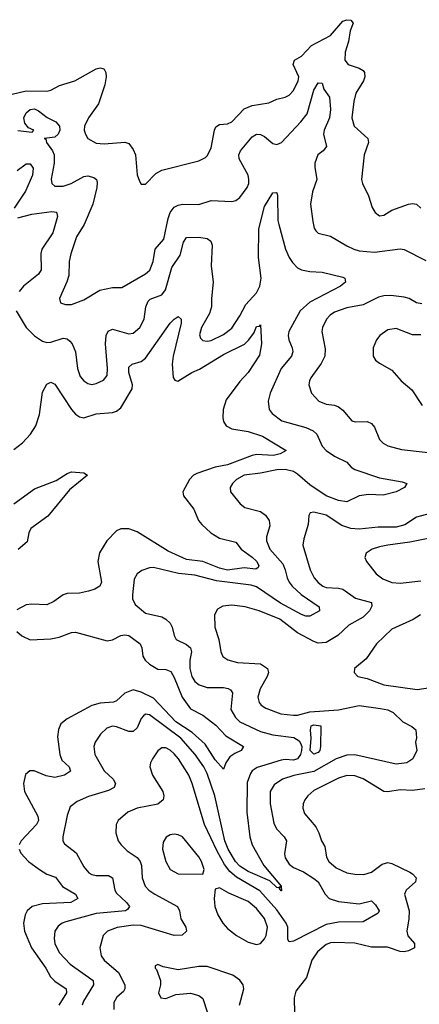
# Model space of a CAD drawing. Header units: inches. Extents: x 1843162 to 1959474, y 907081 to 1016326.
# Tile 459 of 656: x 1894279 to 1896223, y 984234 to 989028. Entities that reach past the tile are written whole.
import ezdxf

# ---------------------------------------------------------------- set-up
doc = ezdxf.new("R2010")
doc.units = ezdxf.units.IN
doc.header["$MEASUREMENT"] = 0
doc.layers.add('B8998', color=7, linetype='Continuous')

msp = doc.modelspace()

# ---------------------------------------------------------------- linework, layer by layer
at = {"layer": 'B8998', "color": 5}
for points, elevation in [([(1894178, 988650), (1894310, 988680.7), (1894410, 988679.1), (1894430, 988684.1), (1894472.5, 988707.5), (1894546.9, 988730), (1894650, 988787.8), (1894670, 988793), (1894682.8, 988790), (1894690, 988786.7), (1894697.7, 988770), (1894699.5, 988750), (1894693, 988710), (1894661.6, 988618.4), (1894614, 988550), (1894594, 988510), (1894592.4, 988490), (1894598.3, 988470), (1894610.4, 988450), (1894650, 988426.5), (1894690, 988422.8), (1894790, 988432), (1894810, 988424.2), (1894830, 988396.4), (1894842, 988370), (1894850, 988272), (1894861.3, 988241.3), (1894870, 988226.8), (1894890, 988227.3), (1894941.5, 988278.5), (1894970, 988295.8), (1895150, 988340.3), (1895182.5, 988357.5), (1895192.9, 988367.1), (1895210, 988403.8), (1895225.6, 988490), (1895233.1, 988506.9), (1895250, 988518.2), (1895290, 988521.5), (1895310, 988530.2), (1895370, 988593.9), (1895410, 988610.1), (1895490, 988622.3), (1895530, 988641.3), (1895570, 988650.2), (1895590, 988659.7), (1895610, 988682.4), (1895634, 988730), (1895636.2, 988750), (1895609.9, 988810), (1895616.4, 988830), (1895650, 988850.1), (1895697.8, 988902.2), (1895790, 988951.2), (1895850, 989020.1), (1895870, 989027.7), (1895890, 989025.7), (1895900.7, 989010), (1895886.4, 988973.6), (1895877.8, 988922.2), (1895862.5, 988870), (1895861.2, 988830), (1895877.1, 988810), (1895930, 988791.8), (1895950, 988779.7), (1895956.6, 988770), (1895958.6, 988750), (1895951.2, 988730), (1895914.8, 988670), (1895904.4, 988630), (1895894.9, 988550), (1895905.2, 988510), (1895972.1, 988450), (1895976.3, 988430), (1895954.9, 988370), (1895942, 988250), (1895946.4, 988230), (1895976.1, 988170), (1895993.4, 988113.4), (1896008.4, 988088.4), (1896030, 988072.7), (1896050, 988075.8), (1896090, 988100.2), (1896170, 988129.2), (1896190, 988132.9), (1896209.3, 988129.3), (1896230, 988110.3)], 580), ([(1894270, 988487.8), (1894339.2, 988480.8), (1894347.3, 988490), (1894322, 988502), (1894303.6, 988523.6), (1894298.8, 988550), (1894310, 988574), (1894330, 988590.1), (1894350, 988593), (1894370, 988584.4), (1894412, 988552), (1894454, 988530), (1894472.7, 988510), (1894473.2, 988490), (1894466.3, 988470), (1894450, 988456.4), (1894397.3, 988450), (1894406.2, 988446.2), (1894408.3, 988430), (1894437.8, 988390), (1894445.8, 988370), (1894445.5, 988330), (1894431.3, 988251.3), (1894435.6, 988230), (1894450, 988217.3), (1894490, 988216.6), (1894528.2, 988230), (1894590, 988263.8), (1894610, 988267.1), (1894639.4, 988259.4), (1894651.7, 988250), (1894655.1, 988235.1), (1894654.2, 988210), (1894634.8, 988130), (1894591.8, 988030), (1894555.5, 987970), (1894528, 987888), (1894518.5, 987850), (1894517.6, 987782.4), (1894508.7, 987751.3), (1894472.7, 987670), (1894477.3, 987650), (1894500.9, 987640.9), (1894530, 987640.9), (1894590, 987664.2), (1894668.4, 987711.6), (1894730, 987724.5), (1894776.1, 987723.9), (1894889.9, 987790.1), (1894911.1, 987808.9), (1894928.2, 987850), (1894938.5, 987910), (1894980, 987960), (1895000.7, 988059.3), (1895011.2, 988088.8), (1895030, 988115), (1895050, 988125.5), (1895070, 988129.4), (1895150, 988128.2), (1895210, 988147.6), (1895310, 988142.8), (1895330, 988147.4), (1895350, 988161.7), (1895385.8, 988210), (1895393.4, 988230), (1895394.1, 988250), (1895389.9, 988270), (1895347, 988350), (1895344, 988370), (1895352.1, 988390), (1895410, 988457.7), (1895430, 988470.2), (1895450, 988469), (1895470, 988459.6), (1895510, 988424.9), (1895530, 988420.2), (1895552.4, 988430), (1895645.9, 988530), (1895676.5, 988570), (1895710, 988684.9), (1895730, 988720.4), (1895750, 988718.8), (1895759, 988690), (1895786.5, 988650), (1895790.6, 988590.6), (1895785.9, 988550), (1895760.6, 988490), (1895756.8, 988470), (1895771.2, 988410), (1895754.9, 988390), (1895729.6, 988370.4), (1895714.8, 988330), (1895714.1, 988310), (1895724.3, 988250), (1895703.2, 988190), (1895693.6, 988130), (1895704.9, 988044.9), (1895712, 988012), (1895719.4, 987999.4), (1895730, 987988.8), (1895790, 987974.2), (1895870, 987927.6), (1895904.9, 987910), (1895930, 987903.2), (1896004.6, 987895.4), (1896130, 987912.1), (1896150, 987909.1), (1896255.3, 987855.3)], 560), ([(1894265.8, 988294.2), (1894310, 988325.2), (1894330, 988326.2), (1894344.1, 988304.1), (1894340.8, 988270), (1894306.6, 988193.4), (1894252, 988110)], 540), ([(1894261.8, 987610), (1894309.6, 987529.6), (1894350, 987489.3), (1894390, 987462), (1894410, 987456.1), (1894430, 987458.6), (1894490, 987477.5), (1894510, 987473.8), (1894523, 987463), (1894534.6, 987450), (1894550.6, 987410.6), (1894559.8, 987330), (1894573.2, 987290), (1894590, 987269.1), (1894610, 987256.9), (1894630, 987252.4), (1894650, 987256.2), (1894686.9, 987273.1), (1894703.7, 987296.3), (1894706, 987330), (1894695.3, 987450), (1894699.9, 987490), (1894709.3, 987510.7), (1894730, 987520.7), (1894810, 987498), (1894830, 987502.2), (1894863.1, 987530), (1894884.5, 987570), (1894891.8, 987630), (1894903.2, 987656.8), (1894913.4, 987666.6), (1894970, 987688.6), (1894987.4, 987712.6), (1895018.9, 987821.1), (1895058.9, 987881.1), (1895075.4, 987944.6), (1895090, 987967.6), (1895150, 987968.6), (1895190, 987962.8), (1895208.8, 987950), (1895215, 987930), (1895209.5, 987830), (1895220.1, 987750), (1895211.3, 987670), (1895211.8, 987630), (1895202.4, 987597.6), (1895163.8, 987530), (1895154, 987494), (1895157.8, 987477.8), (1895170, 987465.5), (1895190, 987462.2), (1895210, 987466), (1895270, 987495), (1895310, 987526.6), (1895350, 987585.6), (1895378.9, 987641.1), (1895430, 987697.4), (1895447.7, 987730), (1895454, 987770), (1895440.5, 987870), (1895442.6, 988010), (1895470, 988117.6), (1895510, 988184.9), (1895526, 988186), (1895530, 988184.7), (1895532.9, 988170), (1895534.7, 988050), (1895539.3, 988030), (1895572.1, 987910), (1895589.4, 987870), (1895605.7, 987845.7), (1895630, 987819.7), (1895649.6, 987809.6), (1895690, 987802), (1895750, 987799.3), (1895850, 987775), (1895860.4, 987770), (1895864.2, 987750), (1895839.5, 987730), (1895690, 987651.9), (1895642.5, 987610), (1895587.9, 987510), (1895584.8, 987490), (1895587.7, 987470), (1895604.7, 987430), (1895608.3, 987410), (1895600.6, 987390), (1895550, 987329.8), (1895496.5, 987210), (1895487.6, 987170), (1895492.6, 987130), (1895506.5, 987110), (1895554.6, 987074.6), (1895670, 987041.7), (1895706.2, 987026.2), (1895723.5, 987010), (1895750.8, 986950.8), (1895770, 986930.2), (1895810, 986903.2), (1895870, 986874.3), (1895891.7, 986850), (1895910, 986837.8), (1896030, 986797.2), (1896138.7, 986778.7), (1896161.6, 986770), (1896151.5, 986750), (1896110, 986728.7), (1896046.8, 986713.2), (1895976.4, 986716.4), (1895930.6, 986710), (1895870, 986681), (1895830, 986686.3), (1895770, 986709.1), (1895690, 986764.1), (1895630, 986816), (1895610, 986828), (1895570, 986838.1), (1895530, 986836.6), (1895450, 986820.2), (1895370, 986810.6), (1895333.1, 986790), (1895313.8, 986770), (1895302.7, 986750), (1895303.6, 986730), (1895350.9, 986670.9), (1895373.4, 986653.4), (1895450, 986632.8), (1895474.9, 986614.9), (1895492.8, 986590), (1895496, 986564), (1895479.3, 986510), (1895479, 986490), (1895495.7, 986450), (1895558.1, 986378.1), (1895570.6, 986350), (1895580.4, 986310), (1895589.1, 986290), (1895605, 986270), (1895648.7, 986228.7), (1895735.2, 986170), (1895736.5, 986150), (1895690, 986124.1), (1895670, 986123.4), (1895650, 986131.3), (1895547.8, 986187.8), (1895430, 986266.6), (1895405, 986275), (1895236.2, 986296.2), (1895130, 986323.4), (1895051.6, 986331.6), (1894930, 986360.7), (1894910, 986359.8), (1894873.5, 986346.5), (1894850.2, 986329.8), (1894835.8, 986304.2), (1894827.2, 986227.2), (1894828.2, 986208.2), (1894840.2, 986180.2), (1894890, 986138.8), (1894970, 986120.2), (1894989.5, 986109.5), (1895010.1, 986090.1), (1895021.2, 986070), (1895029.4, 986029.4), (1895039.5, 986010), (1895090, 985986.3), (1895109.3, 985970), (1895114.2, 985950), (1895106.8, 985910), (1895106.5, 985870), (1895116, 985830), (1895130, 985806.3), (1895151.7, 985790), (1895190, 985776.4), (1895270, 985776.3), (1895292.6, 985772.6), (1895304.7, 985764.7), (1895313.4, 985750), (1895305.3, 985670), (1895328, 985630), (1895350.2, 985610), (1895450, 985562.2), (1895510, 985546.8), (1895613.1, 985533.1), (1895637.6, 985517.6), (1895645.6, 985505.6), (1895652, 985490), (1895650.4, 985470), (1895645, 985450), (1895630, 985429.9), (1895610, 985422.6), (1895570, 985427), (1895550, 985423.4), (1895433.5, 985386.5), (1895410, 985370.6), (1895401.4, 985358.6), (1895386.1, 985313.9), (1895383.4, 985170), (1895398.6, 985050), (1895409.5, 985010), (1895467.1, 984910), (1895550.2, 984810), (1895552.9, 984787.1), (1895550, 984786.3), (1895542, 984798), (1895547.3, 984807.3), (1895539.2, 984800.8), (1895530, 984802.7), (1895495.5, 984835.5), (1895390, 984881.6), (1895350, 984907.2), (1895329.1, 984929.1), (1895292.8, 984990), (1895276, 985030), (1895228.2, 985250), (1895190, 985358.5), (1895174.1, 985390), (1895132.7, 985450), (1895061.8, 985530), (1894910, 985643.9), (1894890, 985646.6), (1894880.6, 985639.4), (1894870, 985626.3), (1894850, 985579.7), (1894830, 985561.8), (1894810, 985562), (1894750, 985585.7), (1894730, 985588.9), (1894701.8, 985578.2), (1894672.4, 985550), (1894645.8, 985510), (1894639.7, 985490), (1894643.5, 985450), (1894690, 985371.2), (1894732.7, 985330), (1894744.1, 985310), (1894738, 985290), (1894710, 985274.7), (1894614.1, 985245.9), (1894557.8, 985222.2), (1894524.6, 985195.4), (1894510, 985154), (1894489.1, 985050), (1894488.9, 985030), (1894496.3, 985016.3), (1894552.6, 984972.6), (1894590, 984903.1), (1894615, 984875), (1894630, 984865.8), (1894650, 984861.4), (1894710, 984862.3), (1894730, 984850.2), (1894741.9, 984790), (1894750, 984775.3), (1894797.8, 984730), (1894812.4, 984710), (1894803.5, 984696.5), (1894793, 984690), (1894650, 984675.9), (1894503.3, 984636.7), (1894485.7, 984630), (1894465.3, 984614.7), (1894450.2, 984589.8), (1894445.7, 984554.3), (1894448.8, 984530), (1894470, 984487.1), (1894524.2, 984430), (1894635.9, 984350), (1894638.3, 984330), (1894588.5, 984250), (1894583.1, 984230)], 540), ([(1894270, 988063.5), (1894338.4, 988081.6), (1894434.4, 988094.4), (1894457, 988090), (1894462, 988070), (1894440.1, 987990), (1894386.7, 987910), (1894381.4, 987890), (1894382.3, 987810), (1894370, 987789), (1894296.9, 987730), (1894276.2, 987703.8)], 540), ([(1896235.1, 987644.9), (1896210, 987648.5), (1896173, 987670), (1896150, 987676.8), (1896084.6, 987684.6), (1896050, 987683.4), (1896023.7, 987676.3), (1895950, 987639.5), (1895870, 987624.9), (1895810, 987604.2), (1895789.3, 987590), (1895772.1, 987570), (1895752.3, 987530), (1895749.3, 987510), (1895764.8, 987424.8), (1895763.8, 987390), (1895746, 987354), (1895695.8, 987284.2), (1895688.4, 987270), (1895685.6, 987250), (1895698.5, 987210), (1895734.4, 987170), (1895770, 987155.9), (1895810, 987151), (1895830, 987142.9), (1895850, 987126.7), (1895895.4, 987075.4), (1895910.2, 987070.2), (1895970, 987071.1), (1895990, 987062.6), (1896004.8, 987044.8), (1896030, 986983.8), (1896046.5, 986966.5), (1896070, 986952.8), (1896135.8, 986935.8), (1896410, 986904)], 560), ([(1894250, 986935.4), (1894292.8, 986967.2), (1894330.8, 987009.2), (1894356.7, 987050), (1894374.7, 987105.3), (1894390, 987213.7), (1894410, 987253.6), (1894430, 987262.8), (1894450, 987253.6), (1894530, 987129.4), (1894550, 987107.2), (1894570, 987093.9), (1894590, 987090.1), (1894650, 987109.5), (1894730, 987115), (1894750, 987121.6), (1894770, 987138), (1894825.2, 987230), (1894827.2, 987250), (1894809.4, 987310), (1894810, 987336.4), (1894825.1, 987350), (1894870, 987363.7), (1894890, 987379.8), (1895009.9, 987550.1), (1895030, 987570.3), (1895050, 987582.4), (1895063.8, 987570), (1895064, 987550), (1895025, 987390), (1895020.6, 987350), (1895026, 987286), (1895033.4, 987273.4), (1895048.4, 987268.4), (1895116, 987310), (1895153.8, 987326.2), (1895270, 987397.9), (1895371.6, 987448.4), (1895392.6, 987467.4), (1895417.9, 987502.1), (1895430, 987533.4), (1895444.7, 987535.3), (1895450, 987542), (1895455.4, 987450), (1895445.9, 987394.1), (1895390.2, 987310), (1895350, 987266.4), (1895283.3, 987176.6), (1895269.3, 987130), (1895266.7, 987090), (1895270, 987071), (1895283.6, 987050), (1895310, 987035.4), (1895390, 987023.6), (1895460.4, 987000.4), (1895574.4, 986930), (1895545.9, 986914.1), (1895513.2, 986906.8), (1895430, 986910.7), (1895410, 986906.4), (1895290, 986861), (1895230, 986848.6), (1895141.1, 986818.9), (1895123.6, 986810), (1895105.5, 986790), (1895072.9, 986730), (1895075.6, 986710), (1895125.5, 986645.5), (1895148.5, 986590), (1895164.5, 986570), (1895208.5, 986530), (1895250, 986504.1), (1895330, 986483.6), (1895355.9, 986450), (1895410, 986411.3), (1895430, 986391.5), (1895441.8, 986370), (1895439.3, 986360.7), (1895427.2, 986352.8), (1895370, 986358.5), (1895290, 986348), (1895250, 986356.9), (1895170, 986390.9), (1895090, 986399.1), (1895001.2, 986441.2), (1894850, 986533.8), (1894810, 986548.7), (1894771.4, 986548.6), (1894750, 986538.7), (1894702, 986490), (1894667.5, 986432.5), (1894658.9, 986390), (1894677.1, 986290), (1894667.7, 986270), (1894644.3, 986255.7), (1894614, 986245.9), (1894570, 986236.5), (1894510, 986233.6), (1894490, 986228.2), (1894445.3, 986194.7), (1894410, 986179.9), (1894338, 986182), (1894310, 986178.6), (1894265, 986155)], 520), ([(1896230, 987493.6), (1896190, 987493.3), (1896110, 987524.4), (1896070, 987518), (1896030.5, 987490), (1896014.9, 987470), (1895998.4, 987430), (1895998.4, 987390), (1896010, 987370.7), (1896030, 987355.5), (1896090, 987321.6), (1896134.9, 987270), (1896186.3, 987226.3), (1896236.4, 987150)], 580), ([(1894249.9, 986670.1), (1894350, 986744.2), (1894455.7, 986784.3), (1894510, 986818.7), (1894530, 986826), (1894590, 986821.3), (1894607.7, 986810), (1894520.4, 986739.6), (1894416, 986610), (1894333.2, 986550), (1894322.8, 986530), (1894314.7, 986485.3), (1894271.5, 986448.5)], 480), ([(1896276.4, 986623.6), (1896210, 986605.4), (1896152.1, 986567.9), (1896110, 986557.7), (1896022.8, 986557.2), (1895930, 986546.8), (1895890, 986550.8), (1895845.6, 986565.6), (1895770, 986615.6), (1895710.3, 986629.7), (1895692.5, 986627.5), (1895685.5, 986614.5), (1895682.4, 986570), (1895660.3, 986499.7), (1895655.6, 986470), (1895691.8, 986350), (1895711, 986310), (1895730, 986287.7), (1895753.4, 986270), (1895770, 986263.5), (1895830, 986260.5), (1895850, 986255.3), (1895911.8, 986211.8), (1895990.4, 986190), (1895992.7, 986172.8), (1895980.1, 986150), (1895950, 986118.9), (1895879.2, 986080.8), (1895825.8, 986030), (1895770, 985996.5), (1895730, 985992.8), (1895710, 986000.9), (1895630, 986043.4), (1895544.2, 986110), (1895443.6, 986150), (1895376, 986170), (1895310, 986177.8), (1895267.7, 986172.3), (1895241.6, 986158.4), (1895226.3, 986130), (1895228.2, 986070), (1895247.3, 986010), (1895256.9, 985950), (1895267.6, 985927.6), (1895291.8, 985911.8), (1895338, 985898), (1895450, 985891.9), (1895484.2, 985870), (1895489.4, 985850), (1895482.8, 985830), (1895449, 985770), (1895436.6, 985730), (1895443.3, 985703.3), (1895454, 985690), (1895475.9, 985675.9), (1895548.7, 985648.7), (1895610, 985641.5), (1895630, 985642.1), (1895690, 985659), (1895830, 985667.3), (1895930, 985689.1), (1896034.8, 985674.8), (1896070, 985667.8), (1896095.8, 985655.8), (1896143.1, 985610), (1896187, 985587), (1896206, 985570), (1896209, 985531), (1896204.9, 985510), (1896210.4, 985470), (1896190.6, 985430), (1896162.8, 985410), (1896110, 985403.1), (1895910, 985448.8), (1895870, 985447), (1895818.8, 985430), (1895710, 985368.2), (1895611.8, 985348.2), (1895558, 985330), (1895517.1, 985302.9), (1895496.6, 985270), (1895497.2, 985210), (1895515.8, 985115.7), (1895528, 985088), (1895565.5, 985050), (1895576.5, 985030), (1895566.8, 984966.8), (1895570, 984947), (1895590, 984916.2), (1895610, 984900.5), (1895659.6, 984879.6), (1895710, 984847.7), (1895730.1, 984830), (1895764.7, 984770), (1895784.6, 984750), (1895830, 984734.5), (1895930, 984723.2), (1895990, 984737.6), (1896010, 984718.2), (1896026.8, 984690), (1896022.2, 984677.8), (1895950, 984635.7), (1895830, 984634.7), (1895770, 984623.5), (1895610, 984541.9), (1895590, 984539.1), (1895583.4, 984550), (1895583.2, 984610), (1895574.6, 984630), (1895530, 984695), (1895446.7, 984786.7), (1895332.8, 984852.8), (1895301.5, 984881.5), (1895275.6, 984915.6), (1895239.4, 984979.3), (1895178.5, 985110), (1895118.3, 985310), (1895102, 985350), (1895051.1, 985430), (1895030, 985454.6), (1895010, 985472.2), (1894990, 985482.2), (1894970, 985482.7), (1894950, 985468.2), (1894924.7, 985430), (1894914.7, 985410), (1894912.2, 985390), (1894925, 985350), (1894974.5, 985270), (1894979.7, 985250), (1894976.9, 985230), (1894950, 985208.1), (1894850.6, 985190), (1894805.3, 985170), (1894757.4, 985130), (1894747.7, 985110), (1894746.3, 985070), (1894758.3, 985030), (1894771.5, 985010), (1894801.2, 984981.2), (1894850, 984949.3), (1894864.6, 984930), (1894870.6, 984910), (1894873.9, 984850), (1894889.4, 984810), (1894907.6, 984790), (1894935.9, 984770), (1895046.5, 984710), (1895055.9, 984690), (1895062, 984650), (1895086.2, 984610), (1895090.2, 984590), (1895068.6, 984571.4), (1895030.7, 984569.3), (1894870, 984617.3), (1894830, 984620.1), (1894752.2, 984607.8), (1894705.2, 984590), (1894684.7, 984570), (1894668.1, 984510), (1894674.2, 984470), (1894690.2, 984450), (1894758.9, 984390), (1894789.4, 984330), (1894790.9, 984310), (1894783.1, 984296.9), (1894751.2, 984268.8), (1894736.6, 984243.4), (1894736.3, 984210)], 560), ([(1896290, 986507.4), (1896176.1, 986483.9), (1896069.6, 986470.4), (1896030, 986461.1), (1895993.4, 986450), (1895979, 986441), (1895964.9, 986430), (1895958, 986410), (1895966, 986390), (1896013.4, 986330), (1896045.5, 986305.5), (1896088.6, 986288.6), (1896130, 986284.5), (1896230, 986295.8)], 580), ([(1896228, 986130), (1896192.3, 986107.7), (1896090, 986060.4), (1896014, 985990), (1895964, 985916), (1895908, 985870), (1895905.5, 985850), (1895924, 985830), (1895970, 985820.3), (1896050.8, 985790), (1896213.1, 985766.9), (1896310, 985781.6)], 580), ([(1894264.2, 986050), (1894288.4, 986028.4), (1894330, 986009.4), (1894430, 986012.9), (1894470, 986021.2), (1894530, 986044.3), (1894550, 986046.3), (1894703.9, 986003.9), (1894730, 986008.8), (1894770, 986029.5), (1894790, 986033.8), (1894810.1, 986030.1), (1894864.7, 985990), (1894873.4, 985970), (1894877.5, 985930), (1894888.8, 985910), (1894909.5, 985890), (1894950, 985866.2), (1894990, 985864), (1895014, 985854), (1895030, 985824.9), (1895068.9, 985728.9), (1895110, 985672.5), (1895170, 985642.1), (1895233.5, 985593.5), (1895280.8, 985540.8), (1895366.7, 985490), (1895356.4, 985470), (1895324.6, 985455.4), (1895301.4, 985438.6), (1895280.9, 985410), (1895270, 985379.3), (1895230, 985424.1), (1895180.9, 985500.9), (1895117.7, 985557.7), (1895038.6, 985610), (1894930, 985725.1), (1894870, 985754.1), (1894830, 985764.7), (1894790.1, 985749.9), (1894750, 985712.6), (1894734.6, 985705.4), (1894670, 985700.1), (1894630, 985688.8), (1894510, 985624.5), (1894479.4, 985600.6), (1894467, 985573), (1894463, 985537), (1894474.1, 985450), (1894483.2, 985423.2), (1894519, 985390), (1894525.7, 985370), (1894496, 985350), (1894450, 985338.7), (1894407, 985347), (1894348.6, 985371.4), (1894328.2, 985371.8), (1894306.6, 985353.4), (1894297.6, 985310), (1894302.3, 985270), (1894366.4, 985150), (1894369.5, 985130), (1894360.5, 985110), (1894286.5, 985030), (1894276.5, 985010)], 520), ([(1896250, 985284), (1896190, 985276.1), (1896130, 985278.1), (1896070, 985268.3), (1896050, 985269.8), (1895950, 985331.9), (1895910, 985346), (1895870, 985347.7), (1895830, 985335.5), (1895710, 985275), (1895680.7, 985250), (1895665.4, 985230), (1895657.7, 985210), (1895656.3, 985190), (1895663.6, 985163.6), (1895719, 985099), (1895734.7, 985070), (1895746.9, 985030), (1895762.8, 985002.8), (1895771, 984950), (1895782.2, 984930), (1895818.3, 984898.3), (1895870, 984874), (1895910, 984867.4), (1895953.1, 984866.9), (1895990, 984877.4), (1896042.8, 984917.2), (1896070, 984924.7), (1896090, 984919.6), (1896177.2, 984877.2), (1896190.3, 984870), (1896207.4, 984850), (1896203.7, 984830), (1896158.4, 984790), (1896151.6, 984770), (1896173, 984690), (1896171.8, 984650), (1896161.5, 984590), (1896167.8, 984567.8), (1896199.7, 984530), (1896199, 984510), (1896170, 984494.1), (1896150, 984489.4), (1896130, 984491.6), (1896067.5, 984512.5), (1895990, 984512.5), (1895910, 984532), (1895810, 984535.6), (1895790, 984533.7), (1895770, 984525.4), (1895727, 984490), (1895700.2, 984450), (1895674.7, 984365.3), (1895622, 984298), (1895614.1, 984265.9), (1895616.1, 984190)], 580), ([(1894276.5, 984990), (1894283.5, 984970), (1894321.2, 984930), (1894374.2, 984890), (1894410, 984868.2), (1894452.9, 984852.9), (1894487.3, 984807.3), (1894550.3, 984770), (1894561.5, 984750), (1894527.3, 984730), (1894390, 984723.2), (1894338.5, 984710), (1894315.6, 984690), (1894305.1, 984670), (1894297, 984630), (1894301.3, 984590), (1894335.7, 984510), (1894405.3, 984410), (1894428.8, 984368.8), (1894450, 984347.6), (1894504.2, 984310), (1894506.3, 984290), (1894468.4, 984230)], 520), ([(1895348.3, 984230), (1895369.5, 984310), (1895366.6, 984330), (1895350, 984352.3), (1895315.6, 984375.6), (1895190, 984417.8), (1895150, 984418), (1895050, 984402), (1894976.6, 984416.6), (1894950, 984428), (1894938, 984422), (1894938, 984410), (1894944, 984404), (1894963.8, 984350), (1894963.8, 984330), (1894953.4, 984290), (1894966, 984266), (1894990, 984263.1), (1895038, 984282), (1895110, 984289), (1895150, 984276.9), (1895170, 984262.4), (1895192.8, 984192.8)], 580)]:
    msp.add_lwpolyline(points, dxfattribs=dict(at, elevation=elevation))
for points, elevation in [([(1895710, 985452.6), (1895692.6, 985470), (1895696.8, 985530), (1895693.5, 985570), (1895697.3, 985590), (1895710, 985595), (1895743, 985590), (1895741.6, 985490), (1895739.5, 985470), (1895730, 985459.6)], 540), ([(1895030, 985062.8), (1895010, 985058.7), (1894992, 985048), (1894976.7, 985023.3), (1894974, 984990), (1894990.2, 984930), (1895011, 984891), (1895050, 984870.3), (1895170, 984868), (1895176.9, 984890), (1895162.7, 984930), (1895150, 984952.1), (1895070, 985049.8), (1895050, 985059.8)], 580), ([(1895250, 984801.6), (1895230, 984795.3), (1895224.9, 984750), (1895227.9, 984710), (1895242.7, 984670), (1895266.5, 984630), (1895290, 984603.6), (1895332.7, 984570), (1895390, 984537.4), (1895430, 984525.3), (1895450, 984530.4), (1895470, 984552.4), (1895477.3, 984570), (1895484.3, 984610), (1895470, 984652.2), (1895430, 984701), (1895390, 984734.7), (1895296.1, 984776.1)], 580)]:
    msp.add_lwpolyline(points, close=True, dxfattribs=dict(at, elevation=elevation))

doc.saveas('drawing.dxf')
